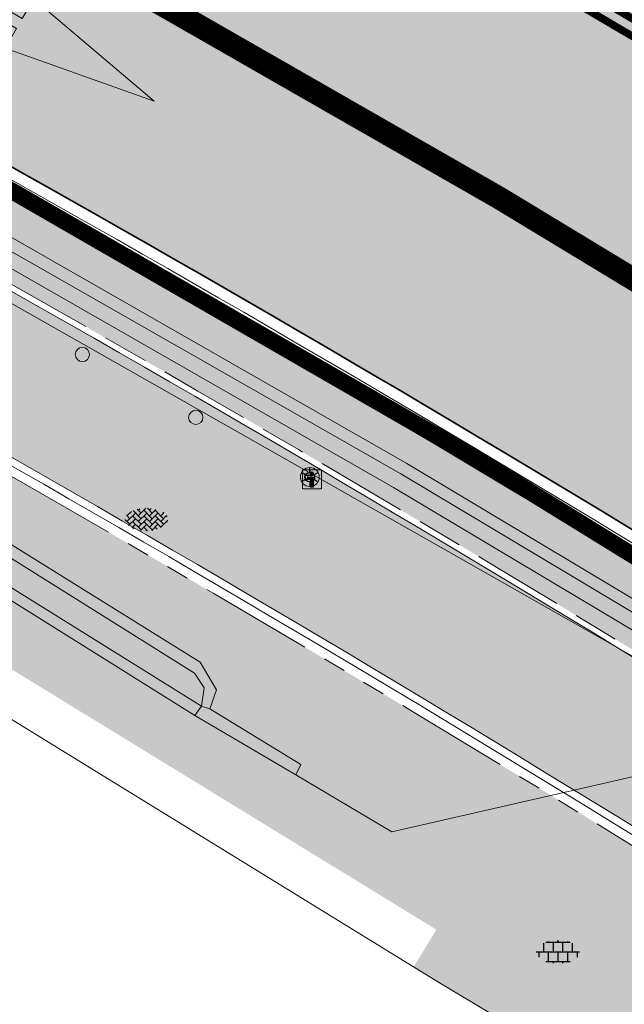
# Model space of a CAD drawing. Header units: metres. Extents: x 187916 to 189411, y 333285 to 334910.
# Tile 239 of 348: x 188755 to 188763, y 334166 to 334179. Entities that reach past the tile are written whole.
import ezdxf
from ezdxf.enums import TextEntityAlignment as Align

# ---------------------------------------------------------------- set-up
doc = ezdxf.new("R2010")
doc.units = ezdxf.units.M
for name, pattern in [('DASHED2', [0.375, 0.25, -0.125]), ('VH-OPSLUITBAND_100X200', [16, 8, -2, 4, -2]), ('VH-RWSBAND-SO', [24, 10, -2, 2, -2, 2, -2, 2, -2]), ('VH-TROTTOIRBAND_180-200', [20, 10, -2, 2, -2, 2, -2]), ('VW-1-3_STREEP', [4, 1, -3])]:
    doc.linetypes.add(name, pattern=pattern)
for name, color, linetype, lineweight in [('B-ME-IE-MEUBILAIR_WEGMEUBILAIR-S', 253, 'Continuous', 18), ('B-ME-IE-MEUBILAIR_WEGMEUBILAIR_LICHTMAST-S', 253, 'Continuous', 25), ('B-ME-IE-MEUBILAIR_WEGMEUBILAIR_PAAL-S', 253, 'Continuous', 18), ('B-ME-IE-TERREINAFSCHEIDING_KUNSTMATIG_MUUR-G', 253, 'IE-TERREINAFSCHEIDING-KUNSTMATIG-DICHT', 18), ('B-ME-OG-BEBOUWING_HOOFDGEBOUW-G', 253, 'Continuous', 18), ('B-ME-VH-KANTOPSLUITING_ACHTERKANTBAND-G', 253, 'Continuous', 18), ('B-ME-VH-VERHARDING_ASFALT-G', 253, 'Continuous', 18), ('B-ME-VH-VERHARDING_BETONSTRAATSTEEN-G', 253, 'Continuous', 18), ('B-ME-VH-VERHARDING_BETONSTRAATSTEEN-S', 253, 'Continuous', 25), ('B-ME-VH-VERHARDING_TEGEL-G', 253, 'Continuous', 18), ('B-ME-VH-VERHARDING_TEGEL-S', 253, 'Continuous', 25), ('N-WE-GR-HAAG-HG01-A', 96, 'Continuous', 35), ('N-WE-VH-GOOT_TEGEL-G', 170, 'Continuous', 35), ('N-WE-VH-KANTOPSLUITING_OPSLUITBAND_80X200-G', 30, 'VH-OPSLUITBAND_100X200', 15), ('N-WE-VH-KANTOPSLUITING_RIJWIELPADBAND_4-12 200-G', 94, 'VH-TROTTOIRBAND_180-200', 15), ('N-WE-VH-KANTOPSLUITING_TROTTOIRBAND_RWS_110 220-G', 251, 'VH-RWSBAND-SO', 25), ('N-WE-VH-KANTOPSLUITING_TROTTOIRBAND_RWS_110 220_ACHTERKANT-G', 7, 'VH-RWSBAND-SO', 25), ('N-WE-VH-KANTOPSLUITING_VOORKANTBAND-G', 7, 'Continuous', 15), ('N-WE-VH-KANTVERHARDING_STREKLAAG_BSS-G', 60, 'Continuous', 18), ('N-WE-VH-VERHARDING_ASFALT_RIJWEG-A', 251, 'Continuous', 18), ('N-WE-VH-VERHARDING_BETONSTRAATSTEEN-ROOD-A', 11, 'Continuous', 18), ('N-WE-VH-VERHARDING_STRAATBAKSTEEN_KF-A', 25, 'Continuous', 9), ('N-WE-VH-VERHARDING_TEGEL-A', 254, 'Continuous', 5), ('N-WE-VW-MARKERING_LANGS_STREEP_13-G', 251, 'VW-1-3_STREEP', 0), ('N-WE-VW-MARKERING_LANGS_STREEP_DOORGETROKKEN_010-G', 251, 'Continuous', 0), ('N-WE-VW-MARKERING_PIJL-S', 251, 'Continuous', 0)]:
    doc.layers.add(name, color=color, linetype=linetype, lineweight=lineweight)
doc.layers.add('N-WE-VH-MATERIAALSCHEIDING-G', color=7, linetype='DASHED2')
doc.styles.add('NLCS-ISO', font='NLCS-ISO.ttf')
doc.linetypes.add('IE-TERREINAFSCHEIDING-KUNSTMATIG-DICHT', pattern='A,8,-1,[82,NLCS.SHX,S=0.75,R=90,X=0,Y=0],-1', length=10)

# ---------------------------------------------------------------- blocks, each defined once
blk = doc.blocks.new('SIE-WEG_PAAL_ALGEMEEN_TYPE_01-SO')
h = blk.add_hatch(color=256)
edge = h.paths.add_edge_path()
edge.add_arc((2.273736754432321e-16, 0), 0.1875, 0, 360)
at = {"ltscale": 0.5}
blk.add_circle((2.273736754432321e-16, 0), 0.1875, dxfattribs=at)
blk = doc.blocks.new('B-SIE-WEG_LICHTMAST-SO')
at = {"ltscale": 0.1}
for p, q in [((-1.096064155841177, 0.6328125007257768), (-2.192125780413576, 1.265625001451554)), ((8.349587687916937e-10, 1.265625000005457), (1.669846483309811e-09, 2.53125000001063)), ((1.096064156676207, 0.6328124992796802), (2.192125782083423, 1.26562499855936)), ((-1.096064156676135, -0.6328124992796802), (-2.192125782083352, -1.26562499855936)), ((-8.349587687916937e-10, -1.265625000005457), (-1.669775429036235e-09, -2.53125000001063)), ((1.096064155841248, -0.6328125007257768), (2.192125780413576, -1.265625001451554))]:
    blk.add_line(p, q, dxfattribs=at)
at = {"flags": 128}
for points in [[(-1.162672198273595, 0.4999999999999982), (1.162672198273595, 0.4999999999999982)], [(-1.162672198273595, -0.4999999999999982), (1.162672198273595, -0.4999999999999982)]]:
    blk.add_lwpolyline(points, dxfattribs=at)
at = {"ltscale": 0.1}
blk.add_circle((0, 0), 1.265625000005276, dxfattribs=at)
at = {"style": 'NLCS-ISO'}
blk.add_attdef('TYPE', text='', height=1.8, dxfattribs=at).set_placement((1.669846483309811e-09, 2.53125000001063), align=Align.BOTTOM_CENTER)
blk = doc.blocks.new('SIE-WEG_PAAL_VERKEERSBORD-SO')
at = {"color": 0, "linetype": 'ByBlock', "lineweight": 18}
blk.add_circle((0, 0), 1.5, dxfattribs=at)
at = {"color": 0, "linetype": 'ByBlock', "lineweight": 18, "style": 'NLCS-ISO'}
blk.add_text('vb', height=1.5, dxfattribs=at).set_placement((0, 0.1317113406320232), align=Align.MIDDLE_CENTER)
blk = doc.blocks.new('SIE-WEG_VERKEERSBORD_INFORMATIE-SO')
at = {"linetype": 'ByBlock', "lineweight": 18}
h = blk.add_hatch(color=0, dxfattribs=at)
h.dxf.hatch_style = 1
h.paths.add_polyline_path([(0.31640625, 0.4893749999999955), (-0.8226562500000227, 0.4893749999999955), (-0.8226562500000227, 0.1940624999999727), (-0.31640625, 0.1940624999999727), (-0.31640625, -1.620000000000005), (0.31640625, -1.620000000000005)])
h = blk.add_hatch(color=0, dxfattribs=at)
h.dxf.hatch_style = 1
edge = h.paths.add_edge_path()
edge.add_arc((0, 1.246607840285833), 0.3733921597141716, 0, 360)
at = {"color": 0, "linetype": 'ByBlock', "lineweight": 18}
for points in [[(-2, -2), (2, -2), (2, 2), (-2, 2)], [(0.31640625, 0.4893749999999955), (-0.8226562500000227, 0.4893749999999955), (-0.8226562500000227, 0.1940624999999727), (-0.31640625, 0.1940624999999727), (-0.31640625, -1.620000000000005), (0.31640625, -1.620000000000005)]]:
    blk.add_lwpolyline(points, close=True, dxfattribs=at)
blk.add_circle((0, 1.246607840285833), 0.3733921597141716, dxfattribs=at)
blk = doc.blocks.new('SVH-BSS_KEIFORMAAT_KEPER-SO')
at = {"ltscale": 0.1}
for p, q in [((-2.227386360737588, 0.7424621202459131), (-0.2128896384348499, 2.756958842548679)), ((-2.227386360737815, 2.227386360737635), (-1.846044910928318, 2.608727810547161)), ((0.2160084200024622, 2.753840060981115), (1.484924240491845, 1.484924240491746)), ((0.742462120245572, 2.227386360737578), (1.196639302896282, 2.681563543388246)), ((-5.336050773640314, 0.881278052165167), (-4.454772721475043, -7.582823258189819e-14)), ((-5.197234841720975, 0.7424621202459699), (-4.025666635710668, 1.914030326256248)), ((-5.197234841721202, -0.7424621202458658), (-2.969848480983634, 1.48492424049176)), ((-4.812064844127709, -1.842216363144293), (-2.969848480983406, 3.785860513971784e-14)), ((-4.564991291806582, 1.595142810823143), (-4.454772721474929, 1.484924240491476)), ((-3.712310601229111, 0.7424621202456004), (-1.484924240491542, -1.484924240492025)), ((-3.597206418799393, 2.112282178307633), (-1.484924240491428, -2.747801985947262e-13)), ((-2.477046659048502, 2.477046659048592), (-1.484924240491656, 1.484924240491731)), ((-2.227386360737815, -0.7424621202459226), (-2.463584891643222e-13, 1.484924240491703)), ((-2.227386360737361, -2.227386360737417), (2.083888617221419e-13, 2.083888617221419e-13)), ((-0.7424621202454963, 2.227386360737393), (1.484924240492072, -2.321476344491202e-13)), ((-0.7424621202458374, 0.7424621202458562), (1.484924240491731, -1.48492424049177)), ((0.7424621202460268, 0.7424621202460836), (2.445993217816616, 2.445993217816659)), ((0.7424621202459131, -0.7424621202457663), (2.969848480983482, 1.48492424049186)), ((0.7424621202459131, -2.227386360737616), (2.969848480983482, 9.43689570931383e-15)), ((2.227386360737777, 2.22738636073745), (4.454772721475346, -1.753042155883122e-13)), ((2.227386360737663, 0.7424621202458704), (4.454772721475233, -1.484924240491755)), ((3.7123106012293, 0.7424621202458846), (4.50164561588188, 1.531797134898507)), ((3.7123106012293, -0.7424621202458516), (5.246882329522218, 0.7921096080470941)), ((4.221158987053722, 1.718537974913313), (4.45477272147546, 1.484924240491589)), ((5.197234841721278, 0.7424621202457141), (5.392160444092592, 0.5475365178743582)), ((-5.734817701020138, -0.2048792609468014), (-4.454772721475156, -1.484924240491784)), ((-3.894231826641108, -2.40930758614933), (-2.969848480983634, -1.484924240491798)), ((-3.712310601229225, -0.742462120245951), (-1.484924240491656, -2.969848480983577)), ((-3.712310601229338, -2.227386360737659), (-3.270758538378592, -2.668938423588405)), ((-1.594092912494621, -3.079017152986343), (9.470202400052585e-14, -1.484924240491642)), ((-0.74246212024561, -0.74246212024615), (1.484924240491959, -2.969848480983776)), ((-0.7424621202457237, -2.227386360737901), (0.2141389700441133, -3.18398745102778)), ((1.364972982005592, -3.089799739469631), (2.969848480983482, -1.484924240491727)), ((2.227386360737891, -0.7424621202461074), (3.843627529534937, -2.358703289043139)), ((2.22738636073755, -2.227386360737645), (2.78091825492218, -2.780918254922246)), ((3.712310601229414, -2.227386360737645), (5.574234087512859, -0.3654628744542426)), ((5.197234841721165, -0.7424621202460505), (5.40549668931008, -0.950723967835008)), ((-0.2171522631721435, -3.18700074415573), (9.470202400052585e-14, -2.969848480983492))]:
    blk.add_line(p, q, dxfattribs=at)
at = {"style": 'NLCS-ISO'}
blk.add_attdef('FORMAAT', text='', height=1.8, dxfattribs=at).set_placement((-5.834817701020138, -0.2150483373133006), align=Align.MIDDLE_RIGHT)
blk.add_attdef('KLEUR', text='', height=1.8, dxfattribs=at).set_placement((5.824648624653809, -0.2150483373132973), align=Align.MIDDLE_LEFT)
at = {"style": 'NLCS-ISO', "flags": 1}
blk.add_attdef('FUNCTIE', text='', height=1.8, dxfattribs=at).set_placement((0.1159930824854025, -3.584775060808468), align=Align.MIDDLE_CENTER)
blk = doc.blocks.new('SVH-TEGEL_300X300_DUN_LINT_KL-SO')
for p, q in [((-1.5, 1.624087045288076), (-1.5, 1.499999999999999)), ((3.325515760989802e-16, 1.810386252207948), (2.755364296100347e-16, 1.499999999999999)), ((1.5, 1.624087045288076), (1.5, 1.499999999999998)), ((-2.25, 1.355676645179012), (-2.25, -6.969183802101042e-16)), ((-1.900843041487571, 1.499999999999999), (1.90084304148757, 1.499999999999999)), ((-0.7499999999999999, 1.5), (-0.7500000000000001, 1.377682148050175e-16)), ((0, 0), (-2.755364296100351e-16, -1.500000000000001)), ((0.7500000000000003, 1.499999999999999), (0.7500000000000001, -1.247991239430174e-15)), ((2.25, 1.355676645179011), (2.25, -4.133046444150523e-16)), ((-3.39489953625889, -4.866106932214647e-16), (3.39489953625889, -1.733835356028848e-15)), ((-3, -3.055132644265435e-15), (-3.000000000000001, -0.8474312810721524)), ((-1.900843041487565, -1.500000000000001), (1.900843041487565, -1.500000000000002)), ((-1.5, -8.346865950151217e-16), (-1.5, -1.500000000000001)), ((-0.7500000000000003, -1.499999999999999), (-0.7500000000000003, -1.765655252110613)), ((0.7499999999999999, -1.500000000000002), (0.7499999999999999, -1.765655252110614)), ((1.5, -2.495982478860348e-15), (1.5, -1.500000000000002)), ((2.999999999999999, -2.495982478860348e-15), (2.999999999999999, -0.8474312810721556))]:
    blk.add_line(p, q)
blk = doc.blocks.new('DTM')
at = {"layer": 'B-ME-IE-TERREINAFSCHEIDING_KUNSTMATIG_MUUR-G', "ltscale": 0.2, "flags": 128}
for points in [[(188757.6250000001, 334170.3769999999), (188757.5380000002, 334170.25)], [(188757.7330000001, 334170.3410000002), (188757.6250000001, 334170.3770000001)], [(188757.5380000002, 334170.2500000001), (188758.8679999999, 334169.4699999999)], [(188758.934, 334169.607), (188757.733, 334170.3410000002)], [(188758.8679999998, 334169.4699999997), (188758.9339999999, 334169.6069999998)]]:
    blk.add_lwpolyline(points, dxfattribs=at)
at = {"layer": 'B-ME-OG-BEBOUWING_HOOFDGEBOUW-G', "ltscale": 0.2, "flags": 128}
blk.add_lwpolyline([(188785.835, 334145.539), (188786.0575813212, 334145.9122779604), (188774.0529053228, 334158.76720935), (188760.7400000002, 334166.7429999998), (188750.7584001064, 334172.8834230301), (188748.932, 334169.909)], dxfattribs=at)
at = {"layer": 'B-ME-VH-KANTOPSLUITING_ACHTERKANTBAND-G', "ltscale": 0.2, "flags": 128}
for points in [[(188787.7609999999, 334152.051), (188786.6919999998, 334154.7930000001), (188786.301, 334154.5589999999), (188785.4819999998, 334155.7970000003), (188785.8560000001, 334156.0460000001), (188783.5640000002, 334158.1400000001), (188775.7629999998, 334163.469), (188768.0079999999, 334168.5690000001), (188760.1529999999, 334173.2579999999), (188754.2060000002, 334176.6609999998), (188754.003, 334176.3149999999), (188750.0299999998, 334178.5129999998), (188750.2370000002, 334178.8569999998), (188741.8429999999, 334183.1779999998), (188738.602, 334184.7060000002), (188735.7409999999, 334185.6850000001), (188733.9040000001, 334185.9679999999), (188730.824, 334185.7800000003)], [(188751.9879999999, 334173.8849999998), (188752.2060000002, 334174.057), (188752.3990000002, 334174.0260000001), (188757.531, 334170.8089999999), (188757.659, 334170.6179999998), (188757.625, 334170.3769999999)], [(188751.9180000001, 334173.7680000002), (188757.5380000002, 334170.25)]]:
    blk.add_lwpolyline(points, dxfattribs=at)
at = {"layer": 'B-ME-VH-VERHARDING_ASFALT-G', "ltscale": 0.2, "flags": 128}
blk.add_lwpolyline([(188788.0980000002, 334152.1680000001), (188786.9870000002, 334154.952), (188786.1239999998, 334156.2719999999), (188783.7689999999, 334158.423), (188775.9330000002, 334163.747), (188768.2289999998, 334168.8470000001), (188760.3300000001, 334173.5750000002), (188754.4950000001, 334176.906), (188750.4160000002, 334179.1400000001), (188741.9759999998, 334183.5019999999), (188738.7379999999, 334185.0290000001), (188735.9390000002, 334186.3369999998), (188729.6680000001, 334189.1340000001)], dxfattribs=at)
at = {"layer": 'B-ME-VH-VERHARDING_BETONSTRAATSTEEN-G', "ltscale": 0.2, "flags": 128}
for points in [[(188787.96, 334152.1069999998), (188786.838, 334154.9139999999), (188785.9890000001, 334156.1770000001), (188783.6850000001, 334158.29), (188775.8670000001, 334163.6170000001), (188768.1209999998, 334168.73), (188760.2519999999, 334173.4390000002), (188754.3530000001, 334176.804), (188750.3390000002, 334179.0290000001), (188741.898, 334183.3650000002), (188738.6699999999, 334184.889), (188735.8199999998, 334185.8999999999), (188733.9079999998, 334186.1699999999), (188730.7760000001, 334185.977)], [(188758.8679999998, 334169.4699999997), (188760.1340000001, 334168.7170000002), (188765.2960000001, 334169.8990000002), (188754.003, 334176.3149999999)], [(188752.446, 334174.1680000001), (188757.6060000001, 334170.9550000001), (188757.821, 334170.591), (188757.733, 334170.341)]]:
    blk.add_lwpolyline(points, dxfattribs=at)
at = {"layer": 'B-ME-VH-VERHARDING_TEGEL-G', "ltscale": 0.2, "flags": 128}
blk.add_lwpolyline([(188751.9879999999, 334173.8849999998), (188757.625, 334170.3769999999)], dxfattribs=at)
at = {"layer": 'B-ME-IE-MEUBILAIR_WEGMEUBILAIR-S'}
for name, p, xscale, yscale, zscale in [('SIE-WEG_PAAL_VERKEERSBORD-SO', (188759.052, 334173.395), 0.083, 0.083, 0.083), ('SIE-WEG_VERKEERSBORD_INFORMATIE-SO', (188759.079, 334173.364), 0.0625, 0.0625, 0.0625)]:
    blk.add_blockref(name, p, dxfattribs=dict(at, xscale=xscale, yscale=yscale, zscale=zscale))
at = {"layer": 'B-ME-IE-MEUBILAIR_WEGMEUBILAIR_LICHTMAST-S', "xscale": 0.05, "yscale": 0.05, "zscale": 0.05}
blk.add_blockref('B-SIE-WEG_LICHTMAST-SO', (188759.05, 334173.393), dxfattribs=at)
at = {"layer": 'B-ME-IE-MEUBILAIR_WEGMEUBILAIR_PAAL-S', "xscale": 0.5, "yscale": 0.5, "zscale": 0.5}
for p in [(188756.055, 334175.01), (188757.549, 334174.18)]:
    blk.add_blockref('SIE-WEG_PAAL_ALGEMEEN_TYPE_01-SO', p, dxfattribs=at)
at = {"layer": 'B-ME-VH-VERHARDING_BETONSTRAATSTEEN-S', "xscale": 0.05, "yscale": 0.05, "zscale": 0.05}
blk.add_blockref('SVH-BSS_KEIFORMAAT_KEPER-SO', (188756.902, 334172.846), dxfattribs=at)
at = {"layer": 'B-ME-VH-VERHARDING_TEGEL-S', "xscale": 0.084, "yscale": 0.084, "zscale": 0.084}
blk.add_blockref('SVH-TEGEL_300X300_DUN_LINT_KL-SO', (188762.3204105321, 334167.1382265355), dxfattribs=at)
blk = doc.blocks.new('ontwerp Wilhelmina- & Engelenkampstraat')
at = {"layer": 'N-WE-GR-HAAG-HG01-A', "transparency": 33554610}
h = blk.add_hatch(color=256, dxfattribs=at)
h.dxf.hatch_style = 1
h.paths.add_polyline_path([(188754.0564253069, 334177.6549337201), (188750.3877962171, 334179.7053989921, 0.03897843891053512), (188736.1915064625, 334186.0104905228, 1.044153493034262), (188736.0103157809, 334185.4181618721), (188736.010229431, 334185.4179004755), (188736.1051826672, 334185.3865335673), (188736.8271682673, 334185.0216544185), (188736.9221215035, 334184.9902875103), (188736.9158486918, 334184.9712985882, -0.0208695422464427), (188741.5787405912, 334183.1673812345, -0.02719259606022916), (188746.4674503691, 334180.7738694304), (188753.5781191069, 334176.7995839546, -0.02210297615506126), (188774.4541998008, 334163.9287093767), (188774.5542280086, 334163.8607614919, -0.04414483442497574), (188778.2667339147, 334160.8282612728, -0.0157030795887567), (188779.4511638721, 334159.5975533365), (188781.4776886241, 334157.3549869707), (188782.8662754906, 334159.3991691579), (188782.1052640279, 334159.916157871), (188775.0048564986, 334164.7393740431, 0.0221016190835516)])
at = {"layer": 'N-WE-VH-VERHARDING_ASFALT_RIJWEG-A', "transparency": 33554610}
h = blk.add_hatch(color=256, dxfattribs=at)
h.dxf.hatch_style = 1
edge = h.paths.add_edge_path(flags=16)
edge.add_arc((188843.2202829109, 334124.6265817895), 0.5000000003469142, 68.86366228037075, 236.5502401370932)
edge.add_line((188842.9446801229, 334124.2093970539), (188847.2596446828, 334121.3588223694))
edge.add_arc((188764.52368857, 333996.1199642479), 150.1000000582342, 53.138037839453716, 56.550240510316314, ccw=False)
edge.add_arc((188854.8670012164, 334116.6124780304), 0.5000000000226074, 233.1380378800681, 405.2541734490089)
edge.add_line((188855.2189827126, 334116.9675963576), (188849.6333451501, 334122.5038948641))
edge.add_arc((188848.2254191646, 334121.0834215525), 2.000000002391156, 45.25417348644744, 68.86366190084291)
edge.add_line((188848.9465960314, 334122.9488716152), (188843.4005771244, 334125.0929443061))
edge = h.paths.add_edge_path()
edge.add_line((188813.0185392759, 334140.2053137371), (188813.0105729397, 334140.209319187))
edge.add_line((188813.0105729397, 334140.209319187), (188850.7365500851, 334115.2865848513))
edge.add_arc((188823.0935907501, 334073.442955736), 50.14999998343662, 53.70449889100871, 56.55024050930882, ccw=False)
edge.add_arc((188844.432152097, 334101.8879698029), 14.59712508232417, 51.12888847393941, 55.118945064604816, ccw=False)
edge.add_line((188853.5928784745, 334113.2527026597), (188950.9588811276, 334038.6637910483))
edge.add_arc((188941.7456837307, 334026.6371749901), 15.15000000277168, 40.65152212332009, 52.54545483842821, ccw=False)
edge.add_line((188953.2397736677, 334036.5067442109), (188961.6247993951, 334026.741552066))
edge.add_arc((188972.8912835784, 334036.415684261), 14.84999998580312, 220.6515221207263, 230.026866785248)
edge.add_arc((188742.2273900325, 333761.2592333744), 344.2000024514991, 49.060789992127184, 50.026866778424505, ccw=False)
edge.add_line((188967.767169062, 334021.2697134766), (188981.7537264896, 334009.2102175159))
edge.add_line((188981.7537264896, 334009.2102175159), (188990.3623937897, 334001.7876695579))
edge.add_arc((188830.8334411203, 333816.7660723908), 244.2999757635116, 45.63147792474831, 49.231496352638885, ccw=False)
edge.add_line((189001.6652582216, 333991.4056109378), (189005.3166251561, 333987.8338559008))
edge.add_line((189005.3166251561, 333987.8338559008), (189009.3616308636, 333991.9690219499))
edge.add_arc((189010.0094888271, 333991.9162956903), 0.6499999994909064, 135.63089128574, 175.3472076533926, ccw=False)
edge.add_line((189009.5448364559, 333992.3708264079), (189010.1315084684, 333992.9705626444))
edge.add_arc((189010.5961608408, 333992.5160319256), 0.6500000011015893, 110.0016349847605, 135.6308912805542, ccw=False)
edge.add_line((189010.3738303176, 333993.126825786), (189012.7423269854, 333996.2283355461))
edge.add_line((189012.7423269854, 333996.2283355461), (189006.7711925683, 334000.7882476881))
edge.add_line((189006.7711925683, 334000.7882476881), (189004.0161101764, 334002.9017076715))
edge.add_line((189004.0161101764, 334002.9017076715), (188999.2558699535, 334006.5545254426))
edge.add_line((188999.2558699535, 334006.5545254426), (188998.8588697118, 334006.8610537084))
edge.add_line((188998.8588697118, 334006.8610537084), (188991.767266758, 334012.3365586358))
edge.add_arc((189144.6444510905, 334210.3355206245), 250.1499998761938, 228.1364962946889, 232.3278733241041, ccw=False)
edge.add_arc((188742.2273912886, 333761.2592353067), 352.8500001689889, 48.13649629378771, 52.54545484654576)
edge.add_line((188956.8067115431, 334041.3642833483), (188954.6511510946, 334043.0155877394))
edge.add_line((188954.6511510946, 334043.0155877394), (188891.8217000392, 334091.1471762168))
edge.add_line((188891.8217000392, 334091.1471762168), (188891.5662846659, 334090.8137650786))
edge.add_line((188891.5662846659, 334090.8137650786), (188875.9674064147, 334102.7635557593))
edge.add_line((188875.9674064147, 334102.7635557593), (188876.222821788, 334103.0969668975))
edge.add_line((188876.222821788, 334103.0969668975), (188867.5141152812, 334109.7684222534))
edge.add_arc((188884.8033035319, 334132.3371809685), 28.4300000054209, 226.5407898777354, 232.5454548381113, ccw=False)
edge.add_line((188865.2480693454, 334111.7008606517), (188851.7136843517, 334124.5262124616))
edge.add_arc((188838.0601001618, 334110.1178073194), 19.84999999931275, 46.54078987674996, 56.5502405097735)
edge.add_line((188849.0015307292, 334126.680041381), (188818.5871468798, 334146.772552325))
edge.add_arc((188824.1818834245, 334155.2414024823), 10.14999999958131, 230.746516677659, 236.55024045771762, ccw=False)
edge.add_line((188817.7594464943, 334147.3817075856), (188813.0185392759, 334140.2053137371))
edge = h.paths.add_edge_path()
edge.add_arc((188804.4060072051, 334144.8922067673), 15.00000001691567, 49.44930201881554, 57.10513435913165)
edge.add_line((188812.5524953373, 334157.4872348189), (188809.1197533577, 334159.7075388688))
edge.add_line((188809.1197533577, 334159.7075388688), (188808.8358097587, 334159.2796429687))
edge.add_arc((188807.8775894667, 334159.9154997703), 1.150000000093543, 146.4325029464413, 326.4325029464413, ccw=False)
edge.add_line((188806.9193691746, 334160.5513565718), (188807.1883826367, 334160.9567531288))
edge.add_line((188807.1883826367, 334160.9567531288), (188802.8966842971, 334163.732631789))
edge.add_arc((188799.7691371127, 334173.3887670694), 10.14999999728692, 238.0087583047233, 287.9467359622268, ccw=False)
edge.add_line((188794.391772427, 334164.7802568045), (188787.6683002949, 334154.8824230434))
edge.add_arc((188776.9360168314, 334149.1867587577), 12.14999999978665, 6.552444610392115, 27.95506492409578, ccw=False)
edge.add_arc((188778.9149951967, 334149.4490587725), 10.1540764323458, -2.101472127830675, 6.356304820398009, ccw=False)
edge.add_line((188789.0622425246, 334149.0767150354), (188793.7916961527, 334146.0152720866))
edge.add_line((188793.7916961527, 334146.0152720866), (188794.0757942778, 334146.443065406))
edge.add_arc((188795.0337848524, 334145.8068625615), 1.15000000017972, -33.58819080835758, 146.4118091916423, ccw=False)
edge.add_line((188795.991775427, 334145.170659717), (188795.7226155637, 334144.7653603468))
edge.add_line((188795.7226155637, 334144.7653603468), (188801.9201273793, 334140.7536223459))
edge.add_arc((188806.91186024, 334129.6763888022), 12.14999999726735, 71.61773031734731, 114.25775215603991, ccw=False)
edge.add_line((188810.743428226, 334141.2064185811), (188816.0248838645, 334149.2010499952))
edge.add_arc((188824.1818834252, 334155.2414024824), 10.15000000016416, 183.1724790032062, 216.5203757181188, ccw=False)
edge.add_arc((188822.7365122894, 334155.1739654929), 8.703121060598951, 180.8378362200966, 183.2557978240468, ccw=False)
edge.add_arc((188833.7517650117, 334153.715293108), 19.7623436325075, 172.5149848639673, 176.1369932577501, ccw=False)
edge = h.paths.add_edge_path()
edge.add_line((188786.2209732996, 334157.0233449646), (188792.4021116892, 334166.1227922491))
edge.add_line((188792.4021116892, 334166.1227922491), (188791.5485077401, 334166.7026345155))
edge.add_line((188791.5485077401, 334166.7026345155), (188788.5394280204, 334169.4236699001))
edge.add_line((188788.5394280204, 334169.4236699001), (188787.1852216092, 334167.4301002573))
edge.add_line((188787.1852216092, 334167.4301002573), (188780.1013007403, 334172.2421172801))
edge.add_arc((188618.4537611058, 333934.267257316), 287.6837865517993, 55.81317921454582, 60.58230996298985)
edge.add_arc((188735.7243300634, 334140.9898543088), 50.01920379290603, 61.28503171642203, 77.31862338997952)
edge.add_arc((188760.1973562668, 334256.6585423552), 68.2172590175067, 252.5019390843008, 258.5925344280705, ccw=False)
edge.add_arc((188746.5917393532, 334218.9896416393), 28.24878716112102, 246.6552150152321, 255.85047768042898, ccw=False)
edge.add_arc((188739.6991429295, 334207.5799419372), 15.14999999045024, 247.5582666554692, 253.5058051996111, ccw=False)
edge.add_line((188733.9157258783, 334193.5772783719), (188632.7612944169, 334235.3563367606))
edge.add_arc((188642.362146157, 334258.6016835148), 25.14999999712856, 236.2483398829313, 247.5582723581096, ccw=False)
edge.add_line((188628.3889489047, 334237.6906276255), (188623.9088227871, 334240.6843399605))
edge.add_arc((188610.1023038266, 334220.0227201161), 24.85000000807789, 56.24833988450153, 66.54108532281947)
edge.add_line((188619.9948742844, 334242.8187625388), (188616.8650908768, 334235.2408720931))
edge.add_arc((188612.7752758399, 334225.9513130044), 10.14999975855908, 36.3971108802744, 66.23805833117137, ccw=False)
edge.add_line((188620.9452513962, 334231.9741025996), (188631.6761182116, 334226.2780943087))
edge.add_arc((188635.7212357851, 334214.8212394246), 12.15000000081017, 67.55827235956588, 109.4468017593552, ccw=False)
edge.add_line((188640.3594206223, 334226.051098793), (188725.7324548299, 334190.7901128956))
edge.add_line((188725.7324548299, 334190.7901128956), (188736.3228047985, 334186.3562589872))
edge.add_arc((188702.9288175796, 334091.9793464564), 100.1107386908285, 61.585566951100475, 70.51436696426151, ccw=False)
edge.add_line((188750.5660902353, 334180.0296176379), (188754.2367218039, 334177.9780331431))
edge.add_arc((188618.5090913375, 333934.3570586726), 278.8784123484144, 55.81223272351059, 60.876674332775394, ccw=False)
edge.add_line((188775.2127626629, 334165.0454378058), (188783.7631842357, 334159.2372455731))
edge.add_arc((188776.9360168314, 334149.1867587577), 12.14999999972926, 40.16466472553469, 55.81223272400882, ccw=False)
at = {"layer": 'N-WE-VH-VERHARDING_BETONSTRAATSTEEN-ROOD-A', "transparency": 33554610}
h = blk.add_hatch(color=11, dxfattribs=at)
h.dxf.hatch_style = 1
edge = h.paths.add_edge_path()
edge.add_line((188756.5036382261, 334194.5693748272), (188755.6499456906, 334195.0202722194))
edge.add_arc((188761.5861097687, 334194.1473712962), 5.999999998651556, 171.6347221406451, 192.7096299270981)
edge.add_arc((188761.5861091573, 334194.147371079), 5.999999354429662, 192.7096291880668, 206.3648182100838)
edge.add_arc((188756.6850738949, 334191.7182258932), 0.5299999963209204, 61.76763232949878, 206.3648175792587, ccw=False)
edge.add_arc((188624.9661737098, 333945.0164660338), 280.1934158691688, 55.67969548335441, 61.90111546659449, ccw=False)
edge.add_line((188782.944479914, 334176.4277990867), (188794.1644727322, 334168.806201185))
edge.add_line((188794.1644727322, 334168.806201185), (188792.4450379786, 334166.2749674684))
edge.add_line((188792.4450379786, 334166.2749674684), (188794.1500692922, 334165.1167614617))
edge.add_arc((188799.7691371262, 334173.3887670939), 10.00000002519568, 235.8122327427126, 241.4834778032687)
edge.add_arc((188795.2480439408, 334165.0676724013), 0.5300000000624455, 64.21478795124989, 241.4834776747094, ccw=False)
edge.add_line((188795.4785932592, 334165.5449008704), (188795.9530662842, 334165.3015689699))
edge.add_arc((188799.6037467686, 334172.4200331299), 7.99999999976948, 242.8491326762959, 278.388166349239)
edge.add_line((188800.770776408, 334164.5056132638), (188801.4274030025, 334164.6024368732))
edge.add_arc((188801.4858565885, 334164.0756701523), 0.5299999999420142, -79.55568804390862, 96.33202067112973, ccw=False)
edge.add_arc((188799.7691371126, 334173.3887670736), 10.00000000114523, 280.4443119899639, 302.9222902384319)
edge.add_arc((188804.9160920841, 334165.4395687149), 0.5299999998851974, 237.105134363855, 302.9222902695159, ccw=False)
edge.add_line((188804.6282495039, 334164.994544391), (188803.3989314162, 334165.7896696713))
edge.add_arc((188803.6867739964, 334166.2346939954), 0.5299999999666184, 116.48325430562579, 237.1051343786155, ccw=False)
edge.add_line((188803.4504277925, 334166.7090783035), (188807.7011162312, 334168.8268424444))
edge.add_arc((188807.9374624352, 334168.3524581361), 0.530000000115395, 32.16403167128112, 116.48325430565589, ccw=False)
edge.add_line((188808.3861220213, 334168.634600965), (188807.2929850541, 334170.6395236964))
edge.add_arc((188800.6541016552, 334184.2017959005), 15.1000000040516, 285.30733954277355, 296.0822633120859, ccw=False)
edge.add_line((188804.6404504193, 334169.6374894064), (188804.5611828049, 334169.6157933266))
edge.add_line((188804.5611828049, 334169.6157933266), (188803.5932856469, 334169.3559057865))
edge.add_arc((188800.9033521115, 334181.1531197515), 12.09999999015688, 273.27639164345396, 282.84466192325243, ccw=False)
edge.add_line((188801.5948993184, 334169.0728978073), (188800.5911535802, 334169.057148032))
edge.add_arc((188800.9033521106, 334181.1531197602), 12.09999999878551, 241.3307163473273, 268.52151707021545, ccw=False)
edge.add_line((188795.0983385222, 334170.536537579), (188794.2377757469, 334171.0545714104))
edge.add_arc((189334.2132006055, 334968.643752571), 963.183243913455, 235.7824886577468, 235.9016278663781, ccw=False)
edge.add_line((188792.5804601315, 334172.1791043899), (188784.012074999, 334177.9994990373))
edge.add_arc((188618.4537611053, 333934.2672573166), 294.643786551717, 55.81317964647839, 58.99815049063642)
edge.add_line((188770.2146822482, 334186.8213777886), (188769.3568552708, 334187.3348710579))
edge.add_arc((188618.4537617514, 333934.2672584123), 294.6437852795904, 59.19256388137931, 59.58131610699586)
edge.add_line((188767.6363295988, 334188.3529165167), (188766.7733389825, 334188.8576416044))
edge.add_arc((188618.4537610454, 333934.2672572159), 294.64378666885, 59.77572539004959, 62.06098881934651)
h = blk.add_hatch(color=11, dxfattribs=at)
h.dxf.hatch_style = 1
h.paths.add_polyline_path([(188753.537931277, 334176.7303980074), (188748.5628205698, 334179.5110802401), (188746.4284195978, 334180.7040367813, 0.02719458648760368), (188741.5471530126, 334183.0938803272, 0.02504861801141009), (188735.941222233, 334185.2090033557), (188735.3804673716, 334183.2956423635, -0.05264132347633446), (188744.9145086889, 334179.3735575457), (188752.6120951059, 334175.0712328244, -0.02210539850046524), (188773.3416420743, 334162.290840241), (188773.4416525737, 334162.2229043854, -0.05988943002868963), (188777.9821203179, 334158.2700327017), (188780.4552864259, 334155.5332099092), (188781.1257503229, 334154.7912675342), (188782.4666812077, 334153.3073864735), (188783.1371462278, 334152.5654452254), (188784.479406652, 334151.0800905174), (188785.1498716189, 334150.3381493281), (188785.8203365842, 334149.5962081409, 0.02667849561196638), (188787.0982124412, 334148.3254213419, -0.2633088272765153), (188788.0777814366, 334145.4334823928, 0.1316304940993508), (188788.8580883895, 334150.551999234, -0.7002080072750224), (188787.9638176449, 334150.113314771, -0.008033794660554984), (188787.6217498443, 334150.4528885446, -0.3113149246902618), (188787.0476452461, 334153.8098591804, -0.6529017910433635), (188788.0179084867, 334153.7902006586, 0.07718223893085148), (188786.099950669, 334156.9341658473), (188784.2333299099, 334154.1862550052), (188779.3918085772, 334159.5439161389), (188778.2108622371, 334160.7710043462, 0.04390466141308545), (188774.5307786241, 334163.7799635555, 0.02223557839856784)])
at = {"layer": 'N-WE-VH-VERHARDING_STRAATBAKSTEEN_KF-A', "transparency": 33554610}
h = blk.add_hatch(dxfattribs=at)
h.set_pattern_fill('AVH-SBS_KEIFORMAAT_KEPER-SO', color=256, scale=0.1, angle=237.26, pattern_type=2)
h.set_pattern_definition([(282.26, (188780.1013007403, 334172.2421172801), (0.1189542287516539, -0.07648458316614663), [0.3, -0.1]), (12.25999999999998, (188780.0035813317, 334172.2208824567), (-0.1189542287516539, 0.07648458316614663), [0.3, -0.1]), (237.26, (188780.0736758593, 334172.1337804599), (-0.01700746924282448, -0.1571965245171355), [0, -0.2828427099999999])])
h.paths.add_polyline_path([(188792.5747978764, 334167.3957198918), (188792.5738275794, 334167.393978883), (188792.5751022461, 334167.3955131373)])
edge = h.paths.add_edge_path()
edge.add_line((188755.5582644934, 334192.9277065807), (188754.747, 334193.331))
edge.add_line((188754.747, 334193.331), (188754.5437891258, 334192.8429019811))
edge.add_arc((188759.1597218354, 334190.9211410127), 4.999999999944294, 157.3964704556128, 240.7983604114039)
edge.add_line((188756.7202986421, 334186.5566004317), (188758.4780134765, 334185.5741808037))
edge.add_arc((188618.4537611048, 333934.2672573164), 287.6837865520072, 58.436904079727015, 60.874137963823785, ccw=False)
edge.add_arc((188618.4537611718, 333934.2672574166), 287.6837864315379, 55.81317921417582, 58.43690408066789, ccw=False)
edge.add_line((188780.1013007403, 334172.2421172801), (188787.1852216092, 334167.4301002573))
edge.add_line((188787.1852216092, 334167.4301002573), (188788.5394280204, 334169.4236699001))
edge.add_line((188788.5394280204, 334169.4236699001), (188786.1831305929, 334171.5544106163))
edge.add_line((188786.1831305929, 334171.5544106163), (188785.6578964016, 334171.9129482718))
edge.add_line((188785.6578964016, 334171.9129482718), (188785.4218955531, 334171.5655240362))
edge.add_line((188785.4218955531, 334171.5655240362), (188781.4667010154, 334174.2522371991))
edge.add_arc((188618.4537610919, 333934.2672572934), 290.1137865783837, 55.81317921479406, 59.63836063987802)
edge.add_line((188765.0935677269, 334184.5925981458), (188765.3073983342, 334184.9540946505))
edge.add_line((188765.3073983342, 334184.9540946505), (188764.7604151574, 334185.2737185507))
edge.add_line((188764.7604151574, 334185.2737185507), (188763.8951863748, 334185.7740548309))
edge.add_line((188763.8951863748, 334185.7740548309), (188763.0299667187, 334186.2744038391))
edge.add_arc((188618.4537614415, 333934.2672579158), 290.5337858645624, 60.15715704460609, 60.8737653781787)
edge.add_line((188759.8668436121, 334188.0628861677), (188758.585619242, 334188.7789863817))
edge.add_arc((188761.5861097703, 334194.1473712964), 6.150000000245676, 191.4387024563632, 240.7983604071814, ccw=False)
at = {"layer": 'N-WE-VH-VERHARDING_TEGEL-A', "transparency": 33554610}
h = blk.add_hatch(color=256, dxfattribs=at)
h.dxf.hatch_style = 1
h.paths.add_polyline_path([(188780.5124266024, 334152.7292706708), (188780.6897437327, 334152.996407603), (188781.1896415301, 334152.6645910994), (188780.9333729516, 334152.2785099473), (188781.5083975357, 334153.1448126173), (188781.4443884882, 334153.2156452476), (188781.0215602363, 334153.4963054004)], flags=17)
edge = h.paths.add_edge_path()
edge.add_line((188744.3060000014, 334177.8790000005), (188744.2215173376, 334177.7904583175))
edge.add_line((188744.2215173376, 334177.7904583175), (188751.11, 334173.3200000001))
edge.add_line((188751.11, 334173.3200000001), (188760.72, 334167.43))
edge.add_line((188760.72, 334167.43), (188760.4196256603, 334166.9400860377))
edge.add_line((188760.4196256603, 334166.9400860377), (188760.7399999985, 334166.7430000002))
edge.add_line((188760.7399999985, 334166.7430000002), (188764.0604265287, 334164.7537252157))
edge.add_line((188764.0604265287, 334164.7537252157), (188764.42, 334165.34))
edge.add_line((188764.42, 334165.34), (188764.4787048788, 334165.4357167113))
edge.add_line((188764.4787048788, 334165.4357167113), (188767.1110847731, 334163.8586521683))
edge.add_line((188767.1110847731, 334163.8586521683), (188767.0139442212, 334163.6965086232))
edge.add_line((188767.0139442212, 334163.6965086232), (188767.039999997, 334163.6800000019))
edge.add_line((188767.039999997, 334163.6800000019), (188770.27, 334161.71))
edge.add_line((188770.27, 334161.71), (188770.3848715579, 334161.8973193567))
edge.add_line((188770.3848715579, 334161.8973193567), (188773.2740373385, 334160.1664138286))
edge.add_line((188773.2740373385, 334160.1664138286), (188773.08, 334159.8499999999))
edge.add_line((188773.08, 334159.8499999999), (188774.2900000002, 334159.06))
edge.add_line((188774.2900000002, 334159.06), (188778.5700000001, 334154.41))
edge.add_line((188778.5700000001, 334154.41), (188778.7705133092, 334154.5945584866))
edge.add_line((188778.7705133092, 334154.5945584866), (188781.0604639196, 334152.1424175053))
edge.add_line((188781.0604639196, 334152.1424175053), (188780.9009211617, 334151.9934272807))
edge.add_line((188780.9009211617, 334151.9934272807), (188780.96, 334151.9300000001))
edge.add_line((188780.96, 334151.9300000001), (188784.9000000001, 334147.7000000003))
edge.add_line((188784.9000000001, 334147.7000000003), (188785.9849999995, 334145.9900000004))
edge.add_line((188785.9849999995, 334145.9900000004), (188786.0575813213, 334145.9122779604))
edge.add_line((188786.0575813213, 334145.9122779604), (188785.7848059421, 334145.4571803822))
edge.add_line((188785.7848059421, 334145.4571803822), (188785.03, 334143.33))
edge.add_line((188785.03, 334143.33), (188780.5027046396, 334135.9518731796))
edge.add_line((188780.5027046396, 334135.9518731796), (188782.6387083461, 334134.641199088))
edge.add_line((188782.6387083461, 334134.641199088), (188786.1528026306, 334141.911111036))
edge.add_line((188786.1528026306, 334141.911111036), (188786.1527948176, 334141.9111148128))
edge.add_line((188786.1527948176, 334141.9111148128), (188786.1963149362, 334142.0011481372))
edge.add_line((188786.1963149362, 334142.0011481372), (188786.5264692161, 334142.7301187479))
edge.add_line((188786.5264692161, 334142.7301187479), (188786.5699899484, 334142.8201517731))
edge.add_line((188786.5699899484, 334142.8201517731), (188786.5702291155, 334142.8206465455))
edge.add_line((188786.5702291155, 334142.8206465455), (188787.007677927, 334143.7198898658))
edge.add_line((188787.007677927, 334143.7198898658), (188787.0594426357, 334143.8262053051))
edge.add_line((188787.0594426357, 334143.8262053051), (188786.7856791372, 334143.9488982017))
edge.add_line((188786.7856791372, 334143.9488982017), (188786.5119156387, 334144.0715910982))
edge.add_line((188786.5119156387, 334144.0715910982), (188786.7941062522, 334144.7012403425))
edge.add_line((188786.7941062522, 334144.7012403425), (188786.7218947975, 334144.7473358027))
edge.add_line((188786.7218947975, 334144.7473358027), (188785.9634865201, 334145.2319148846))
edge.add_line((188785.9634865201, 334145.2319148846), (188786.28651679, 334145.7375347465))
edge.add_line((188786.28651679, 334145.7375347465), (188787.0421606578, 334145.2547217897))
edge.add_line((188787.0421606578, 334145.2547217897), (188787.248073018, 334145.7141720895))
edge.add_line((188787.248073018, 334145.7141720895), (188787.5218365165, 334145.5914791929))
edge.add_line((188787.5218365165, 334145.5914791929), (188787.7616343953, 334145.4840087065))
edge.add_arc((188785.0325993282, 334146.0138767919), 2.779998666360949, 349.0121912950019, 349.4892296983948)
edge.add_line((188787.7659513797, 334145.5067484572), (188787.7750779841, 334146.4690733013))
edge.add_arc((188785.0325974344, 334146.0138805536), 2.780000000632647, 9.423953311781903, 48.14841209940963)
edge.add_arc((188798.3591427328, 334160.9270661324), 17.22000007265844, 222.102959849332, 228.2266375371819, ccw=False)
edge.add_line((188785.5829151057, 334149.3816596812), (188785.5158689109, 334149.4558534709))
edge.add_line((188785.5158689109, 334149.4558534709), (188784.9943357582, 334150.0628157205))
edge.add_line((188784.9943357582, 334150.0628157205), (188784.9272892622, 334150.1370098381))
edge.add_line((188784.9272892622, 334150.1370098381), (188784.8602427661, 334150.2112039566))
edge.add_line((188784.8602427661, 334150.2112039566), (188784.3832260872, 334150.8583941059))
edge.add_line((188784.3832260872, 334150.8583941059), (188784.3161910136, 334150.9325985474))
edge.add_line((188784.3161910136, 334150.9325985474), (188782.2466853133, 334153.2227206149))
edge.add_line((188782.2466853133, 334153.2227206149), (188781.8015212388, 334152.8204409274))
edge.add_line((188781.8015212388, 334152.8204409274), (188780.5946821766, 334154.1559331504))
edge.add_line((188780.5946821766, 334154.1559331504), (188781.0398462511, 334154.5582128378))
edge.add_line((188781.0398462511, 334154.5582128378), (188777.8188666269, 334158.1225598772))
edge.add_arc((188759.2703635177, 334141.3609062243), 25.00000001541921, 42.10305235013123, 55.81223274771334)
edge.add_line((188773.3180330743, 334162.0409202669), (188773.2180225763, 334162.1088561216))
edge.add_arc((188618.5082282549, 333934.3557256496), 275.3299999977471, 55.81223273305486, 60.87762361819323)
edge.add_line((188752.5048931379, 334174.8791188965), (188745.2778636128, 334178.9184405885))
edge.add_line((188745.2778636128, 334178.9184405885), (188744.3060000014, 334177.8790000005))
at = {"layer": 'N-WE-VH-GOOT_TEGEL-G'}
blk.add_lwpolyline([(188624.0968179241, 334218.4193584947), (188625.2260693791, 334221.093216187, -0.1329012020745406), (188626.55999648, 334222.8021036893, -0.2230768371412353), (188636.0101951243, 334226.9678028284, -0.09223450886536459), (188640.3594206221, 334226.051098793), (188725.7324548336, 334190.7901128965), (188736.3228047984, 334186.3562589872, -0.03897896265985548), (188750.5660902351, 334180.029617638), (188754.2367218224, 334177.9780331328, -0.02210142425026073), (188775.2127916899, 334165.0454180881), (188783.7631842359, 334159.237245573, -0.0681743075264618), (188786.2144998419, 334157.0310084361, -0.0771822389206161), (188788.1564321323, 334153.8477436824, -0.06995669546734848), (188789.0066788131, 334150.5729836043, -0.1419338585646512)], format="xyb", dxfattribs=at)
at = {"layer": 'N-WE-VH-KANTOPSLUITING_OPSLUITBAND_80X200-G', "ltscale": 0.15, "flags": 128}
blk.add_lwpolyline([(188785.9179658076, 334156.8086326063), (188784.2243905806, 334154.3154675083), (188779.4511638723, 334159.5975533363, 0.01570307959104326), (188778.2667339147, 334160.8282612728, 0.04414483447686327), (188774.5542280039, 334163.8607614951), (188774.4542175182, 334163.9286973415, 0.02210299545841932), (188753.5781191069, 334176.7995839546), (188746.4674503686, 334180.7738694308, 0.02719259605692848), (188741.5787405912, 334183.1673812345, 0.02086675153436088), (188736.9164817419, 334184.9710835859)], format="xyb", dxfattribs=at)
at = {"layer": 'N-WE-VH-KANTOPSLUITING_RIJWIELPADBAND_4-12 200-G', "ltscale": 0.15, "flags": 128}
blk.add_lwpolyline([(188721.6337680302, 334185.4705333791, 0.06544580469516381), (188724.2266857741, 334184.985204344, -0.06173290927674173), (188736.06059048, 334182.8606596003, -0.04865879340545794), (188744.8085394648, 334179.1807546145), (188752.5048931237, 334174.8791189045, -0.02210553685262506), (188773.2180225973, 334162.1088561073), (188773.3180330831, 334162.0409202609, -0.05988943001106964), (188777.8188932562, 334158.1225304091), (188780.2920635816, 334155.3857116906)], format="xyb", dxfattribs=at)
at = {"layer": 'N-WE-VH-KANTOPSLUITING_TROTTOIRBAND_RWS_110 220-G', "ltscale": 0.15, "const_width": 0.22, "flags": 128}
blk.add_lwpolyline([(188735.9717085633, 334185.3146943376, -1.030059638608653), (188736.2281952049, 334186.1141917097, -0.03898033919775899), (188750.4408021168, 334179.8017885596), (188754.1100269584, 334177.7509903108, -0.02210158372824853), (188775.0666958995, 334164.8303459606), (188782.1670808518, 334160.0071450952)], format="xyb", dxfattribs=at)
at = {"layer": 'N-WE-VH-KANTOPSLUITING_TROTTOIRBAND_RWS_110 220_ACHTERKANT-G', "linetype": 'Continuous', "ltscale": 0.2, "flags": 128}
blk.add_lwpolyline([(188736.0021948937, 334185.4203853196, -1.030059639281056), (188736.1915064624, 334186.0104905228, -0.03897843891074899), (188750.3877962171, 334179.7053989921), (188754.0564253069, 334177.6549337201, -0.02210165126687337), (188775.004886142, 334164.7393539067), (188782.1052711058, 334159.9161530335)], format="xyb", dxfattribs=at)
at = {"layer": 'N-WE-VH-KANTOPSLUITING_VOORKANTBAND-G', "flags": 128}
for points in [[(188735.941222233, 334185.2090033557, -1.030059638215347), (188736.2648839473, 334186.2178928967, -0.03898223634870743), (188750.4938083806, 334179.8981779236), (188754.1636286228, 334177.8470468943, -0.02210151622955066), (188775.128505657, 334164.9213380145), (188782.2288905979, 334160.0981371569)], [(188721.6766649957, 334185.5827626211, 0.06529699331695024), (188724.2332020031, 334185.1050272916, -0.1107287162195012), (188744.8663404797, 334179.2859200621), (188752.5633670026, 334174.983908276, -0.02210546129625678), (188773.2854514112, 334162.2081201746), (188773.3854618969, 334162.1401843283, -0.0598894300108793), (188777.9079261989, 334158.2029862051), (188780.381092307, 334155.4661634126)], [(188785.9715117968, 334156.7450869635), (188784.2333299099, 334154.1862550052), (188779.3918085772, 334159.5439161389, 0.0157030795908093), (188778.2108622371, 334160.7710043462, 0.04414483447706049), (188774.5092754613, 334163.7945854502), (188774.4092649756, 334163.8625212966, 0.0221030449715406), (188753.5391362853, 334176.7297245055), (188746.4284195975, 334180.7040367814, 0.02719458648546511), (188741.5471530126, 334183.0938803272, 0.02086841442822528), (188736.8907542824, 334184.8953333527)]]:
    blk.add_lwpolyline(points, format="xyb", dxfattribs=at)
at = {"layer": 'N-WE-VH-KANTVERHARDING_STREKLAAG_BSS-G', "flags": 128}
blk.add_lwpolyline([(188626.9352380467, 334222.994748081, -0.237677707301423), (188630.6142259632, 334223.2729606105), (188638.6112986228, 334219.9743358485), (188641.0840311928, 334218.9543855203), (188645.8568244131, 334216.9862387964), (188653.7633201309, 334213.6904490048), (188664.216521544, 334209.3759531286), (188673.7364701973, 334205.4161425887), (188682.2002223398, 334201.935071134), (188692.7661658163, 334197.5783868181), (188702.7197030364, 334193.4982162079), (188710.8801585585, 334190.1062738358), (188721.0063950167, 334185.9361256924, 0.08427930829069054), (188724.2386321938, 334185.2048797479, -0.1107323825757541), (188744.9145086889, 334179.3735575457), (188752.6120951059, 334175.0712328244, -0.02210539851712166), (188773.3416420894, 334162.2908402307), (188773.4416525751, 334162.2229043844, -0.05988943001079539), (188777.9821203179, 334158.2700327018), (188780.4552864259, 334155.5332099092), (188781.1257503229, 334154.7912675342), (188782.4666812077, 334153.3073864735), (188783.1371462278, 334152.5654452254)], format="xyb", dxfattribs=at)
at = {"layer": 'N-WE-VH-MATERIAALSCHEIDING-G', "flags": 128}
blk.add_lwpolyline([(188754.7500154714, 334193.3382429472), (188754.5437891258, 334192.8429019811, 0.3808727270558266), (188756.7202986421, 334186.5566004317), (188758.4780134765, 334185.5741808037, -0.022086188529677), (188780.1013007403, 334172.2421172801), (188787.1852216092, 334167.4301002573), (188788.5394280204, 334169.4236699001)], format="xyb", dxfattribs=at)
blk = doc.blocks.new('N-SVW-MARKERING_PIJL_COMBI_RD_RA_5.0')
h = blk.add_hatch(color=256)
h.paths.add_polyline_path([(4.999999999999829, 1.70530256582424e-13), (2.949999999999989, 0.3750000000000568), (2.949999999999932, 0.07499999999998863), (0, 0.07499999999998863), (2.842170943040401e-14, -0.07499999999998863), (0.345908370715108, -0.07499999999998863), (0.5709083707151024, -0.3000000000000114), (1.575000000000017, -0.3000000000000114), (1.349999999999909, -0.07499999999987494), (2.950000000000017, -0.0749999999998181), (2.949999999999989, -0.3749999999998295)])
h.paths.add_polyline_path([(2.649999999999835, -0.6749999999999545), (1.950000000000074, -0.6749999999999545), (1.574999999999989, -0.3000000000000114), (0.5709083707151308, -0.3000000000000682), (0.9459083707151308, -0.6749999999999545), (0.2500000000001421, -0.6750000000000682), (1.450000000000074, -0.9749999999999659)])
for p, q in [((4.999999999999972, 1.70530256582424e-13), (2.94999999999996, 0.3750000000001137)), ((2.949999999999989, 0.3750000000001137), (2.94999999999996, 0.07500000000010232)), ((-2.842170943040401e-14, 0.07499999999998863), (2.94999999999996, 0.07500000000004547)), ((0, -0.07499999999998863), (-2.842170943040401e-14, 0.07499999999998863)), ((4.999999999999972, 1.70530256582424e-13), (2.949999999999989, -0.3749999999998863)), ((0, -0.07499999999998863), (0.3459083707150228, -0.07499999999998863)), ((0.345908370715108, -0.07499999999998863), (0.9459083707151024, -0.6749999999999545)), ((1.349999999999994, -0.07500000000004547), (1.950000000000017, -0.6749999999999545)), ((1.349999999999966, -0.07499999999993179), (2.949999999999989, -0.07499999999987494)), ((2.949999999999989, -0.07499999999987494), (2.949999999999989, -0.3749999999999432)), ((1.450000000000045, -0.9749999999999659), (0.25, -0.6750000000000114)), ((0.25, -0.6750000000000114), (0.9459083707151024, -0.6749999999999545)), ((2.650000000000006, -0.6749999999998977), (1.450000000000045, -0.9749999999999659)), ((1.950000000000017, -0.6749999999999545), (2.650000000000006, -0.6749999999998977))]:
    blk.add_line(p, q)
blk = doc.blocks.new('markering')
at = {"layer": 'N-WE-VW-MARKERING_LANGS_STREEP_13-G', "const_width": 0.3, "flags": 128}
blk.add_lwpolyline([(188744.6050313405, 334186.4301095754, -0.0166228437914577), (188747.8924588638, 334184.7889085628), (188755.6272825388, 334180.4657712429, -0.01815257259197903), (188773.1247973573, 334169.8668196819)], format="xyb", dxfattribs=at)
at = {"layer": 'N-WE-VW-MARKERING_LANGS_STREEP_DOORGETROKKEN_010-G', "const_width": 0.1, "flags": 128}
for points in [[(188785.6797720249, 334164.946932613), (188778.4718107, 334169.8432087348, 0.01954552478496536), (188759.5767735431, 334181.6257531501, 0.03008264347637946), (188754.530061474, 334184.1936294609)], [(188785.5673906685, 334164.7814925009), (188778.3594293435, 334169.6777686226, 0.01954660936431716), (188759.4765871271, 334181.4526514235, 0.03010621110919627), (188754.4473217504, 334184.0115187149)]]:
    blk.add_lwpolyline(points, format="xyb", dxfattribs=at)
at = {"layer": 'N-WE-VW-MARKERING_PIJL-S', "rotation": 329.9999999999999}
blk.add_blockref('N-SVW-MARKERING_PIJL_COMBI_RD_RA_5.0', (188752.6711978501, 334180.8467309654), dxfattribs=at)

msp = doc.modelspace()

# ---------------------------------------------------------------- block references
msp.add_blockref('DTM', (0, 0))

# ---------------------------------------------------------------- next in the draw order: block references
msp.add_blockref('ontwerp Wilhelmina- & Engelenkampstraat', (0, 0))

# ---------------------------------------------------------------- next in the draw order: block references
msp.add_blockref('markering', (0, 0))

doc.saveas('drawing.dxf')
